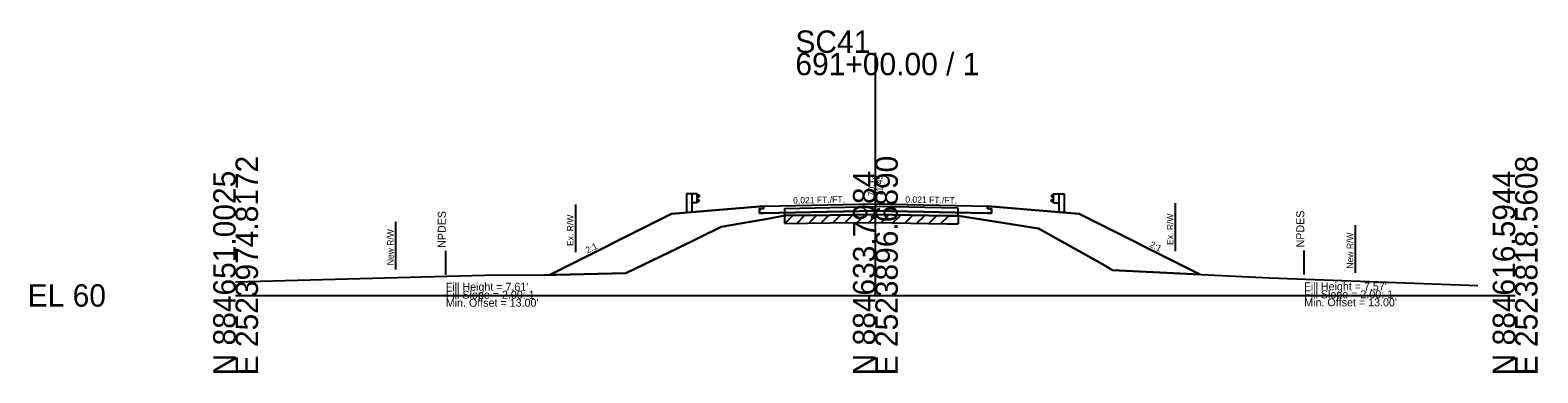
# Model space of a CAD drawing. Extents: x -26 to 183, y -10 to 24021.
# Drawn here: x -25.7 to 162.8, y 17490.3 to 17533.2 of the extents above; entities that cross this region are included whole.
import ezdxf

# ---------------------------------------------------------------- set-up
doc = ezdxf.new("R2010")
doc.units = 0
for name, color, linetype in [('RD_GPK_XS_Cell', 7, 'Continuous'), ('RD_XS_Base', 7, 'Continuous'), ('RD_XS_Buildup', 7, 'Continuous'), ('RD_XS_EarthShd', 7, 'Continuous'), ('RD_XS_EwShp', 7, 'Continuous'), ('RD_XS_ExGround', 7, 'Continuous'), ('RD_XS_ExPaveRet', 7, 'Continuous'), ('RD_XS_ExRW', 7, 'Continuous'), ('RD_XS_GR', 7, 'Continuous'), ('RD_XS_NewRW', 7, 'Continuous'), ('RD_XS_NPDES', 7, 'Continuous'), ('RD_XS_Pave', 7, 'Continuous'), ('RD_XS_TieSlope', 7, 'Continuous'), ('RD_XS_TX_Elev_EX', 7, 'Continuous'), ('RD_XS_TX_Elev_PR', 7, 'Continuous'), ('RD_XS_TX_Slope', 7, 'Continuous'), ('RD_XS_TX_Warning', 7, 'Continuous')]:
    doc.layers.add(name, color=color, linetype=linetype)

msp = doc.modelspace()

# ---------------------------------------------------------------- linework, layer by layer
at = {"layer": 'RD_GPK_XS_Cell'}
for p, q in [((80, 17500), (80, 17530.37)), ((0, 17500), (80, 17500)), ((80, 17500), (160, 17500))]:
    msp.add_line(p, q, dxfattribs=at)
at = {"layer": 'RD_XS_Base'}
for p in [(66.01, 17510.32), (93.99, 17510.32)]:
    msp.add_line(p, (80, 17510.61), dxfattribs=at)
at = {"layer": 'RD_XS_Buildup'}
for p, q in [((68.68, 17510.9), (80, 17511.13)), ((90.35, 17510.92), (80, 17511.13)), ((90.35, 17509.95), (90.35, 17510.92)), ((68.68, 17510.01), (68.68, 17510.9))]:
    msp.add_line(p, q, dxfattribs=at)
at = {"layer": 'RD_XS_EarthShd'}
for p, q in [((66, 17511.16), (58, 17510.49)), ((94, 17511.16), (102, 17510.49)), ((58, 17510.49), (54.5, 17510.2)), ((102, 17510.49), (105.5, 17510.2))]:
    msp.add_line(p, q, dxfattribs=at)
at = {"layer": 'RD_XS_EwShp'}
for points in [[(91.72, 17509.74), (100.4, 17508.37), (108.4, 17503.93), (109.67, 17503.18), (120.63, 17502.64), (105.5, 17510.2), (102, 17510.49), (94, 17511.16), (94, 17510.87), (94.5, 17510.86), (94.5, 17510.31), (93.99, 17510.32), (80, 17510.61), (66.01, 17510.32), (65.5, 17510.31), (65.5, 17510.86), (66, 17510.87), (66, 17511.16), (58, 17510.49), (54.5, 17510.2), (39.28, 17502.59), (40.08, 17502.6), (48.78, 17502.8), (55.3, 17505.93), (60.72, 17508.57), (66.76, 17509.65), (68.68, 17510.01), (74.35, 17510.07), (79.85, 17510.12), (88.99, 17509.97), (90.35, 17509.95)], [(105.5, 17510.2), (120.63, 17502.64), (109.67, 17503.18), (108.4, 17503.93), (100.4, 17508.37), (91.72, 17509.74), (90.35, 17509.95), (88.99, 17509.97), (79.85, 17510.12), (74.35, 17510.07), (68.68, 17510.01), (66.76, 17509.65), (60.72, 17508.57), (55.3, 17505.93), (48.78, 17502.8), (40.08, 17502.6), (39.28, 17502.59), (54.5, 17510.2), (58, 17510.49), (66, 17511.16), (66, 17510.87), (65.5, 17510.86), (65.5, 17510.31), (66.01, 17510.32), (80, 17510.61), (93.99, 17510.32), (94.5, 17510.31), (94.5, 17510.86), (94, 17510.87), (94, 17511.16), (102, 17510.49)], [(105.5, 17510.2), (120.63, 17502.64), (109.67, 17503.18), (108.4, 17503.93), (100.4, 17508.37), (91.72, 17509.74), (90.35, 17509.95), (88.99, 17509.97), (79.85, 17510.12), (74.35, 17510.07), (68.68, 17510.01), (66.76, 17509.65), (60.72, 17508.57), (55.3, 17505.93), (48.78, 17502.8), (40.08, 17502.6), (39.28, 17502.59), (54.5, 17510.2), (58, 17510.49), (66, 17511.16), (66, 17510.87), (65.5, 17510.86), (65.5, 17510.31), (66.01, 17510.32), (80, 17510.61), (93.99, 17510.32), (94.5, 17510.31), (94.5, 17510.86), (94, 17510.87), (94, 17511.16), (102, 17510.49)], [(105.5, 17510.2), (120.63, 17502.64), (109.67, 17503.18), (108.4, 17503.93), (100.4, 17508.37), (91.72, 17509.74), (90.35, 17509.95), (88.99, 17509.97), (79.85, 17510.12), (74.35, 17510.07), (68.68, 17510.01), (66.76, 17509.65), (60.72, 17508.57), (55.3, 17505.93), (48.78, 17502.8), (40.08, 17502.6), (39.28, 17502.59), (54.5, 17510.2), (58, 17510.49), (66, 17511.16), (66, 17510.87), (65.5, 17510.86), (65.5, 17510.31), (66.01, 17510.32), (80, 17510.61), (93.99, 17510.32), (94.5, 17510.31), (94.5, 17510.86), (94, 17510.87), (94, 17511.16), (102, 17510.49)]]:
    msp.add_lwpolyline(points, close=True, dxfattribs=at)
at = {"layer": 'RD_XS_ExGround'}
for p, q in [((60.72, 17508.57), (66.76, 17509.65)), ((66.76, 17509.65), (68.68, 17510.01)), ((68.68, 17510.01), (74.35, 17510.07)), ((74.35, 17510.07), (79.85, 17510.12)), ((79.85, 17510.12), (88.99, 17509.97)), ((88.99, 17509.97), (90.35, 17509.95)), ((90.35, 17509.95), (91.72, 17509.74)), ((91.72, 17509.74), (100.4, 17508.37)), ((55.3, 17505.93), (60.72, 17508.57)), ((100.4, 17508.37), (108.4, 17503.93)), ((48.78, 17502.8), (55.3, 17505.93)), ((108.4, 17503.93), (109.67, 17503.18)), ((0, 17501.71), (31.11, 17502.52)), ((31.11, 17502.52), (38.53, 17502.59)), ((38.53, 17502.59), (40.08, 17502.6)), ((40.08, 17502.6), (48.78, 17502.8)), ((109.67, 17503.18), (129.29, 17502.21)), ((129.29, 17502.21), (155.35, 17501.24))]:
    msp.add_line(p, q, dxfattribs=at)
at = {"layer": 'RD_XS_ExPaveRet'}
for p, q in [((68.68, 17509.01), (69.69, 17510.02)), ((68.68, 17509.01), (68.68, 17510.01)), ((68.68, 17509.01), (74.35, 17509.07)), ((70.18, 17509.02), (71.19, 17510.04)), ((71.68, 17509.04), (72.69, 17510.05)), ((73.18, 17509.06), (74.19, 17510.07)), ((74.35, 17509.07), (79.85, 17509.12)), ((74.68, 17509.08), (75.69, 17510.09)), ((76.18, 17509.09), (77.19, 17510.1)), ((77.68, 17509.1), (78.69, 17510.11)), ((79.18, 17509.12), (80.18, 17510.12)), ((79.85, 17509.12), (88.99, 17508.97)), ((80.68, 17509.11), (81.67, 17510.09)), ((82.18, 17509.09), (83.17, 17510.07)), ((83.68, 17509.06), (84.67, 17510.04)), ((85.18, 17509.04), (86.17, 17510.02)), ((86.68, 17509.01), (87.67, 17509.99)), ((88.18, 17508.99), (89.17, 17509.97)), ((90.35, 17509.95), (90.35, 17508.95)), ((88.99, 17508.97), (90.35, 17508.95))]:
    msp.add_line(p, q, dxfattribs=at)
at = {"layer": 'RD_XS_ExRW'}
for p, q in [((42.5, 17511.4), (42.5, 17505.4)), ((117.5, 17511.54), (117.5, 17505.54))]:
    msp.add_line(p, q, dxfattribs=at)
at = {"layer": 'RD_XS_GR'}
for p, q in [((56.4, 17512.74), (56.4, 17510.36)), ((57.06, 17512.74), (56.4, 17512.74)), ((57.06, 17512.74), (57.06, 17510.42)), ((57.73, 17512.74), (57.06, 17512.74)), ((57.73, 17511.58), (57.06, 17511.58)), ((57.73, 17511.58), (57.73, 17512.74)), ((57.73, 17512.67), (58, 17512.47)), ((58, 17512.42), (57.73, 17512.22)), ((58, 17511.9), (57.73, 17512.1)), ((57.73, 17511.65), (58, 17511.85)), ((58, 17512.47), (58, 17512.42)), ((58, 17511.85), (58, 17511.9)), ((102.27, 17512.67), (102, 17512.47)), ((102, 17512.47), (102, 17512.42)), ((102, 17512.42), (102.27, 17512.22)), ((102, 17511.9), (102.27, 17512.1)), ((102, 17511.85), (102, 17511.9)), ((102.27, 17511.65), (102, 17511.85)), ((102.27, 17512.74), (102.94, 17512.74)), ((102.27, 17511.58), (102.27, 17512.74)), ((102.27, 17511.58), (102.94, 17511.58)), ((102.94, 17512.74), (102.94, 17510.42)), ((102.94, 17512.74), (103.6, 17512.74)), ((103.6, 17512.74), (103.6, 17510.36))]:
    msp.add_line(p, q, dxfattribs=at)
at = {"layer": 'RD_XS_NewRW'}
for p, q in [((20, 17509.23), (20, 17503.23)), ((140, 17508.81), (140, 17502.81))]:
    msp.add_line(p, q, dxfattribs=at)
at = {"layer": 'RD_XS_NPDES'}
for p, q in [((26.28, 17502.59), (26.28, 17505.59)), ((133.63, 17502.64), (133.63, 17505.64))]:
    msp.add_line(p, q, dxfattribs=at)
at = {"layer": 'RD_XS_Pave'}
for p, q in [((66, 17511.16), (80, 17511.45)), ((66, 17510.87), (66, 17511.16)), ((80, 17511.45), (94, 17511.16)), ((94, 17510.87), (94, 17511.16)), ((65.5, 17510.86), (66, 17510.87)), ((65.5, 17510.31), (65.5, 17510.86)), ((65.5, 17510.31), (66.01, 17510.32)), ((94.5, 17510.31), (93.99, 17510.32)), ((94.5, 17510.86), (94, 17510.87)), ((94.5, 17510.31), (94.5, 17510.86))]:
    msp.add_line(p, q, dxfattribs=at)
at = {"layer": 'RD_XS_TieSlope'}
for p, q in [((54.5, 17510.2), (39.28, 17502.59)), ((105.5, 17510.2), (120.63, 17502.64))]:
    msp.add_line(p, q, dxfattribs=at)

# ---------------------------------------------------------------- texts
at = {"layer": 'RD_GPK_XS_Cell'}
for s, p in [('SC41', (70, 17530.37)), ('691+00.00 / 1', (70, 17527.57)), ('EL 60', (-26, 17498.6))]:
    msp.add_text(s, height=2.8, dxfattribs=at).set_placement(p)
for s, p in [('E 2523974.8172', (2.8, 17490)), ('E 2523896.6890', (82.8, 17490)), ('E 2523818.5608', (162.8, 17490)), ('N 884651.0025', (0, 17490)), ('N 884633.7984', (80, 17490)), ('N 884616.5944', (160, 17490))]:
    msp.add_text(s, height=2.8, rotation=90, dxfattribs=at).set_placement(p)
at = {"layer": 'RD_XS_ExRW'}
for p in [(42.25, 17506.19), (117.25, 17506.33)]:
    msp.add_text('Ex. R/W ', height=0.8, rotation=90, dxfattribs=at).set_placement(p)
at = {"layer": 'RD_XS_NewRW'}
for p in [(19.75, 17503.78), (139.75, 17503.36)]:
    msp.add_text('New R/W ', height=0.8, rotation=90, dxfattribs=at).set_placement(p)
at = {"layer": 'RD_XS_TX_Elev_EX'}
msp.add_text('70.12', height=0.8, rotation=90, dxfattribs=at).set_placement((79.9, 17512.42))
at = {"layer": 'RD_XS_TX_Elev_PR'}
msp.add_text('71.45', height=0.8, rotation=90, dxfattribs=at).set_placement((80.9, 17512.42))
at = {"layer": 'RD_XS_TX_Slope'}
for s, rotation, p in [('0.021 FT./FT.', 1.1916, (69.72, 17511.49)), ('0.021 FT./FT.', 358.8084, (83.73, 17511.63)), ('2:1', 26.5651, (44.01, 17505.24)), ('2:1', 333.4349, (114.22, 17506.12))]:
    msp.add_text(s, height=0.8, rotation=rotation, dxfattribs=at).set_placement(p)
at = {"layer": 'RD_XS_TX_Warning'}
for p in [(26.28, 17505.59), (133.63, 17505.64)]:
    msp.add_text(' NPDES', height=1, rotation=90, dxfattribs=at).set_placement(p)
for s, p in [("Fill Height = 7.61' ", (26.28, 17500.59)), ("Fill Height = 7.57' ", (133.63, 17500.64)), ('Fill Slope = 2.00: 1', (26.28, 17499.59)), ("Min. Offset = 13.00' ", (26.28, 17498.59)), ('Fill Slope = 2.00: 1', (133.63, 17499.64)), ("Min. Offset = 13.00' ", (133.63, 17498.64))]:
    msp.add_text(s, height=1, dxfattribs=at).set_placement(p)

doc.saveas('drawing.dxf')
